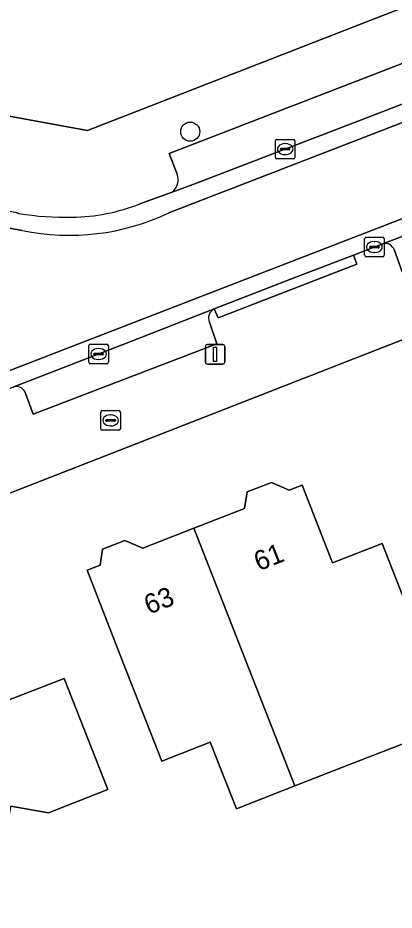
# Model space of a CAD drawing. Extents: x 161692 to 162379, y 380760 to 381678.
# Drawn here: x 161786.45 to 161805.71, y 381137.37 to 381183.08 of the extents above; entities that cross this region are included whole.
import ezdxf

# ---------------------------------------------------------------- set-up
doc = ezdxf.new("R2010")
doc.units = 0
for name, color, linetype in [('IMGEO_Boom', 7, 'Continuous'), ('IMGEO_Brandkraan', 7, 'Continuous'), ('IMGEO_Erf', 7, 'Continuous'), ('IMGEO_Kolk', 7, 'Continuous'), ('IMGEO_Lichtmast', 7, 'Continuous'), ('IMGEO_Pand', 7, 'Continuous'), ('IMGEO_Pand_nummerreeks', 7, 'Continuous'), ('IMGEO_Parkeervlak_open', 7, 'Continuous'), ('IMGEO_Rijbaan_lokaal_open', 7, 'Continuous'), ('IMGEO_Voetpad_open', 7, 'Continuous')]:
    doc.layers.add(name, color=color, linetype=linetype)

msp = doc.modelspace()

# ---------------------------------------------------------------- linework, layer by layer
at = {"layer": 'IMGEO_Boom'}
msp.add_circle((161795.269, 381177.248), 0.489, dxfattribs=at)
at = {"layer": 'IMGEO_Brandkraan'}
for p, q in [((161790.695, 381162.031), (161790.695, 381162.883)), ((161790.77, 381162.957), (161791.622, 381162.957)), ((161791.696, 381162.883), (161791.696, 381162.031)), ((161790.954, 381162.451), (161790.954, 381162.463)), ((161790.997, 381162.5), (161791.395, 381162.5)), ((161791.183, 381162.737), (161791.208, 381162.737)), ((161791.438, 381162.463), (161791.438, 381162.451)), ((161791.392, 381162.414), (161790.994, 381162.414)), ((161791.206, 381162.177), (161791.181, 381162.177)), ((161791.622, 381161.957), (161790.77, 381161.957))]:
    msp.add_line(p, q, dxfattribs=at)
for points in [[(161790.695, 381162.031), (161790.695, 381162.883)], [(161790.77, 381162.957), (161791.622, 381162.957)], [(161791.696, 381162.883), (161791.696, 381162.031)], [(161791.622, 381161.957), (161790.77, 381161.957)]]:
    msp.add_lwpolyline(points, dxfattribs=at)
for centre, radius, start, end in [((161790.772, 381162.881), 0.0765, 91.552, 178.448), ((161790.772, 381162.881), 0.0765, 91.552, 178.448), ((161791.62, 381162.881), 0.0765, 1.552, 88.448), ((161791.62, 381162.881), 0.0765, 1.552, 88.448), ((161790.994, 381162.46), 0.0403, 85.8775, 175.7526), ((161790.991, 381162.45), 0.0366, 178.938, 274.7102), ((161791.395, 381162.457), 0.043, 264.8664, 352.4533), ((161791.399, 381162.462), 0.0386, 1.7309, 96.639), ((161790.772, 381162.033), 0.0765, 181.552, 268.448), ((161790.772, 381162.033), 0.0765, 181.552, 268.448), ((161791.62, 381162.033), 0.0765, 271.552, 358.448), ((161791.62, 381162.033), 0.0765, 271.552, 358.448)]:
    msp.add_arc(centre, radius, start, end, dxfattribs=at)
for centre, major_axis, ratio, start_param, end_param in [((161791.182, 381162.457), (-0.387, 0.002), 0.722429, 4.712389, 7.853982), ((161791.207, 381162.457), (-0.39, 0.002), 0.717154, 1.570796, 4.712389)]:
    msp.add_ellipse(centre, major_axis=major_axis, ratio=ratio, start_param=start_param, end_param=end_param, dxfattribs=at)
at = {"layer": 'IMGEO_Erf'}
for points in [[(161770.674, 381180.834), (161790.007, 381177.307), (161856.733, 381203.329)], [(161854.96, 381119.298), (161852.88, 381124.681), (161833.302, 381175.355), (161830.972, 381176.303), (161782.92, 381157.51), (161766.802, 381160.481), (161766.378, 381160.559)], [(161806.64, 381146.085), (161803.334, 381144.792), (161800.621, 381143.731), (161797.63, 381142.561), (161796.293, 381145.978), (161793.812, 381145.007), (161791.81, 381150.124), (161789.989, 381154.78), (161790.652, 381155.04), (161790.777, 381155.863), (161791.926, 381156.313), (161792.844, 381155.911), (161795.453, 381156.931), (161798.053, 381157.948), (161798.181, 381158.793), (161799.425, 381159.279), (161800.339, 381158.879), (161801.003, 381159.139), (161802.556, 381155.168), (161805.088, 381156.158), (161806.827, 381151.712)], [(161771.508, 381145.514), (161772.14, 381145.404), (161772.875, 381149.629), (161785.778, 381147.09), (161785.958, 381148.122), (161788.817, 381149.241), (161790.638, 381144.585), (161791.046, 381143.542), (161788.015, 381142.356), (161786.084, 381142.692), (161786.025, 381142.351), (161785.681, 381140.36), (161784.544, 381139.116), (161783.163, 381139.356), (161776.183, 381140.758), (161771.28, 381141.743)]]:
    msp.add_lwpolyline(points, dxfattribs=at)
at = {"layer": 'IMGEO_Kolk'}
for p, q in [((161799.629, 381175.928), (161799.629, 381176.78)), ((161799.704, 381176.854), (161800.556, 381176.854)), ((161800.117, 381176.634), (161800.142, 381176.634)), ((161800.63, 381176.78), (161800.63, 381175.928)), ((161799.888, 381176.348), (161799.888, 381176.36)), ((161800.326, 381176.311), (161799.928, 381176.311)), ((161799.931, 381176.397), (161800.329, 381176.397)), ((161800.372, 381176.36), (161800.372, 381176.348)), ((161800.556, 381175.854), (161799.704, 381175.854)), ((161800.14, 381176.074), (161800.115, 381176.074)), ((161804.197, 381170.913), (161804.197, 381171.765)), ((161804.272, 381171.839), (161805.124, 381171.839)), ((161804.685, 381171.619), (161804.71, 381171.619)), ((161805.198, 381171.765), (161805.198, 381170.913)), ((161804.456, 381171.333), (161804.456, 381171.345)), ((161804.894, 381171.296), (161804.496, 381171.296)), ((161804.499, 381171.382), (161804.897, 381171.382)), ((161804.94, 381171.345), (161804.94, 381171.333)), ((161805.124, 381170.839), (161804.272, 381170.839)), ((161804.708, 381171.059), (161804.683, 381171.059)), ((161790.078, 381165.432), (161790.078, 381166.284)), ((161790.153, 381166.358), (161791.005, 381166.358)), ((161790.566, 381166.138), (161790.591, 381166.138)), ((161791.079, 381166.284), (161791.079, 381165.432)), ((161790.337, 381165.852), (161790.337, 381165.864)), ((161790.775, 381165.815), (161790.377, 381165.815)), ((161790.38, 381165.901), (161790.778, 381165.901)), ((161790.821, 381165.864), (161790.821, 381165.852)), ((161791.005, 381165.358), (161790.153, 381165.358)), ((161790.589, 381165.578), (161790.564, 381165.578))]:
    msp.add_line(p, q, dxfattribs=at)
for points in [[(161799.629, 381175.928), (161799.629, 381176.78)], [(161799.704, 381176.854), (161800.556, 381176.854)], [(161800.63, 381176.78), (161800.63, 381175.928)], [(161800.556, 381175.854), (161799.704, 381175.854)], [(161804.197, 381170.913), (161804.197, 381171.765)], [(161804.272, 381171.839), (161805.124, 381171.839)], [(161805.198, 381171.765), (161805.198, 381170.913)], [(161805.124, 381170.839), (161804.272, 381170.839)], [(161790.078, 381165.432), (161790.078, 381166.284)], [(161790.153, 381166.358), (161791.005, 381166.358)], [(161791.079, 381166.284), (161791.079, 381165.432)], [(161791.005, 381165.358), (161790.153, 381165.358)]]:
    msp.add_lwpolyline(points, dxfattribs=at)
for centre, radius, start, end in [((161799.706, 381176.778), 0.0765, 91.552, 178.448), ((161799.706, 381176.778), 0.0765, 91.552, 178.448), ((161800.554, 381176.778), 0.0765, 1.552, 88.448), ((161800.554, 381176.778), 0.0765, 1.552, 88.448), ((161799.928, 381176.357), 0.0403, 85.8775, 175.7526), ((161799.925, 381176.347), 0.0366, 178.938, 274.7102), ((161800.329, 381176.354), 0.043, 264.8664, 352.4533), ((161800.333, 381176.359), 0.0386, 1.7309, 96.639), ((161799.706, 381175.93), 0.0765, 181.552, 268.448), ((161799.706, 381175.93), 0.0765, 181.552, 268.448), ((161800.554, 381175.93), 0.0765, 271.552, 358.448), ((161800.554, 381175.93), 0.0765, 271.552, 358.448), ((161804.274, 381171.763), 0.0765, 91.552, 178.448), ((161804.274, 381171.763), 0.0765, 91.552, 178.448), ((161805.122, 381171.763), 0.0765, 1.552, 88.448), ((161805.122, 381171.763), 0.0765, 1.552, 88.448), ((161804.496, 381171.342), 0.0403, 85.8775, 175.7526), ((161804.493, 381171.332), 0.0366, 178.938, 274.7102), ((161804.897, 381171.339), 0.043, 264.8664, 352.4533), ((161804.901, 381171.344), 0.0386, 1.7309, 96.639), ((161804.274, 381170.915), 0.0765, 181.552, 268.448), ((161804.274, 381170.915), 0.0765, 181.552, 268.448), ((161805.122, 381170.915), 0.0765, 271.552, 358.448), ((161805.122, 381170.915), 0.0765, 271.552, 358.448), ((161790.155, 381166.282), 0.0765, 91.552, 178.448), ((161790.155, 381166.282), 0.0765, 91.552, 178.448), ((161791.003, 381166.282), 0.0765, 1.552, 88.448), ((161791.003, 381166.282), 0.0765, 1.552, 88.448), ((161790.377, 381165.861), 0.0403, 85.8775, 175.7526), ((161790.374, 381165.851), 0.0366, 178.938, 274.7102), ((161790.778, 381165.858), 0.043, 264.8664, 352.4533), ((161790.782, 381165.863), 0.0386, 1.7309, 96.639), ((161790.155, 381165.434), 0.0765, 181.552, 268.448), ((161790.155, 381165.434), 0.0765, 181.552, 268.448), ((161791.003, 381165.434), 0.0765, 271.552, 358.448), ((161791.003, 381165.434), 0.0765, 271.552, 358.448)]:
    msp.add_arc(centre, radius, start, end, dxfattribs=at)
for centre, major_axis, ratio, start_param, end_param in [((161800.116, 381176.354), (-0.387, 0.002), 0.722429, 4.712389, 7.853982), ((161800.141, 381176.354), (-0.39, 0.002), 0.717154, 1.570796, 4.712389), ((161804.684, 381171.339), (-0.387, 0.002), 0.722429, 4.712389, 7.853982), ((161804.709, 381171.339), (-0.39, 0.002), 0.717154, 1.570796, 4.712389), ((161790.565, 381165.858), (-0.387, 0.002), 0.722429, 4.712389, 7.853982), ((161790.59, 381165.858), (-0.39, 0.002), 0.717154, 1.570796, 4.712389)]:
    msp.add_ellipse(centre, major_axis=major_axis, ratio=ratio, start_param=start_param, end_param=end_param, dxfattribs=at)
at = {"layer": 'IMGEO_Lichtmast'}
for p, q in [((161796.045, 381165.441), (161796.045, 381166.241)), ((161796.045, 381166.241), (161796.045, 381165.441)), ((161796.145, 381166.341), (161796.935, 381166.341)), ((161796.935, 381166.341), (161796.145, 381166.341)), ((161797.035, 381166.241), (161797.035, 381165.441)), ((161797.035, 381165.441), (161797.035, 381166.241)), ((161796.935, 381165.341), (161796.145, 381165.341)), ((161796.145, 381165.341), (161796.935, 381165.341))]:
    msp.add_line(p, q, dxfattribs=at)
msp.add_lwpolyline([(161796.465, 381166.216), (161796.615, 381166.216), (161796.615, 381165.466), (161796.465, 381165.466), (161796.465, 381166.216)], dxfattribs=at)
for centre, start, end in [((161796.145, 381166.241), 90, 180), ((161796.145, 381166.241), 90, 180), ((161796.935, 381166.241), 0, 90), ((161796.935, 381166.241), 360, 90), ((161796.145, 381165.441), 180, 270), ((161796.145, 381165.441), 180, 270), ((161796.935, 381165.441), 270, 0), ((161796.935, 381165.441), 270, 0)]:
    msp.add_arc(centre, 0.1, start, end, dxfattribs=at)
at = {"layer": 'IMGEO_Pand'}
for points in [[(161795.453, 381156.931), (161800.621, 381143.731), (161803.334, 381144.792), (161806.64, 381146.085), (161808.689, 381146.886), (161808.967, 381146.995), (161807.186, 381151.556), (161806.905, 381151.446), (161806.827, 381151.712), (161805.088, 381156.158), (161802.556, 381155.168), (161801.003, 381159.139), (161800.339, 381158.879), (161799.425, 381159.279), (161798.181, 381158.793), (161798.053, 381157.948)], [(161795.453, 381156.931), (161792.844, 381155.911), (161791.926, 381156.313), (161790.777, 381155.863), (161790.652, 381155.04), (161789.989, 381154.78), (161791.81, 381150.124), (161793.812, 381145.007), (161796.293, 381145.978), (161797.63, 381142.561), (161800.621, 381143.731)]]:
    msp.add_lwpolyline(points, close=True, dxfattribs=at)
msp.add_lwpolyline([(161770.881, 381142.495), (161771.395, 381142.406), (161771.28, 381141.743), (161776.183, 381140.758), (161783.163, 381139.356), (161784.544, 381139.116), (161785.681, 381140.36), (161786.025, 381142.351), (161786.084, 381142.692), (161788.015, 381142.356), (161791.046, 381143.542), (161790.638, 381144.585), (161788.817, 381149.241), (161785.958, 381148.122), (161785.778, 381147.09), (161772.875, 381149.629), (161772.14, 381145.404), (161771.508, 381145.514)], dxfattribs=at)
at = {"layer": 'IMGEO_Parkeervlak_open'}
for points in [[(161825.246, 381186.901), (161824.792, 381187.983), (161794.189, 381176.132), (161794.605, 381175.077)], [(161794.341, 381174.151), (161795.459, 381174.555), (161804.334, 381177.971), (161816.263, 381182.584)], [(161826.307, 381179.697), (161812.327, 381174.258), (161805.129, 381171.505)], [(161805.706, 381171.205), (161806.123, 381170.074), (161826.508, 381177.9), (161826.13, 381178.878)], [(161796.492, 381168.165), (161792.32, 381166.533), (161786.242, 381164.178)], [(161786.858, 381163.807), (161787.224, 381162.778), (161796.629, 381166.375), (161796.251, 381167.481)]]:
    msp.add_lwpolyline(points, dxfattribs=at)
for centre, radius, start, end in [((161793.817, 381174.801), 0.835, 308.8532, 19.3214), ((161805.243, 381171.019), 0.499, 21.8496, 103.2078), ((161796.735, 381167.695), 0.529, 117.3404, 203.8409), ((161786.37, 381163.693), 0.501, 13.0988, 104.7823)]:
    msp.add_arc(centre, radius, start, end, dxfattribs=at)
at = {"layer": 'IMGEO_Rijbaan_lokaal_open'}
for points in [[(161827.449, 381185.976), (161827.124, 381186.808), (161827.112, 381186.838), (161826.097, 381186.435), (161816.263, 381182.584), (161804.334, 381177.971), (161795.459, 381174.555), (161794.341, 381174.151), (161792.69, 381173.553)], [(161794.17, 381173.092), (161827.449, 381185.976)], [(161829.124, 381181.692), (161827.449, 381185.976), (161794.17, 381173.092)], [(161784.298, 381164.35), (161829.124, 381181.692)], [(161800.672, 381169.8), (161803.618, 381170.927), (161805.129, 381171.505), (161812.327, 381174.258), (161826.307, 381179.697), (161826.606, 381179.813), (161829.444, 381180.877), (161829.275, 381181.306), (161829.124, 381181.692), (161784.298, 381164.35)], [(161786.503, 381173.061), (161786.39, 381173.082), (161769.85, 381176.162), (161769.705, 381176.201), (161769.557, 381175.348), (161786.675, 381172.187)], [(161786.675, 381172.187), (161769.557, 381175.348), (161768.751, 381170.706), (161773.999, 381169.793), (161778.99, 381168.867)], [(161783.352, 381163.059), (161786.133, 381164.136), (161786.242, 381164.178), (161792.32, 381166.533), (161796.492, 381168.165), (161800.672, 381169.8)]]:
    msp.add_lwpolyline(points, dxfattribs=at)
for centre, radius, start, end in [((161789.093, 381182.601), 9.737, 270.736, 291.6807), ((161788.882, 381187.109), 14.248, 260.3894, 271.3524), ((161789.084, 381183.721), 11.783, 258.2007, 295.5692), ((161789.084, 381183.721), 11.783, 258.2007, 295.5692)]:
    msp.add_arc(centre, radius, start, end, dxfattribs=at)
at = {"layer": 'IMGEO_Voetpad_open'}
for points in [[(161989.239, 381251.642), (161996.14, 381254.262), (162000.537, 381255.938), (162011.205, 381260.006), (162011.546, 381263.36), (162000, 381258.853), (161995.053, 381256.932), (161977.201, 381250), (161867.852, 381207.538), (161863.463, 381206.988), (161860.289, 381205.724), (161856.733, 381203.329), (161790.007, 381177.307), (161770.674, 381180.834), (161767.92, 381176.679), (161769.705, 381176.201), (161769.85, 381176.162)], [(161794.605, 381175.077), (161794.189, 381176.132), (161824.792, 381187.983), (161825.246, 381186.901)], [(161826.13, 381178.878), (161826.508, 381177.9), (161806.123, 381170.074), (161805.706, 381171.205)], [(161766.378, 381160.559), (161766.802, 381160.481), (161782.92, 381157.51), (161830.972, 381176.303), (161833.302, 381175.355), (161836.452, 381175.254), (161837.683, 381175.784)], [(161792.69, 381173.553), (161794.341, 381174.151)], [(161786.39, 381173.082), (161786.503, 381173.061)], [(161805.129, 381171.505), (161803.618, 381170.927), (161803.799, 381170.462), (161796.705, 381167.712), (161796.492, 381168.165)], [(161796.251, 381167.481), (161796.629, 381166.375), (161787.224, 381162.778), (161786.858, 381163.807)]]:
    msp.add_lwpolyline(points, dxfattribs=at)
msp.add_lwpolyline([(161803.618, 381170.927), (161800.672, 381169.8), (161796.492, 381168.165), (161796.705, 381167.712), (161803.799, 381170.462)], close=True, dxfattribs=at)
for centre, radius, start, end in [((161793.817, 381174.801), 0.835, 308.8532, 19.3214), ((161789.093, 381182.601), 9.737, 270.736, 291.6807), ((161788.882, 381187.109), 14.248, 260.3894, 271.3524), ((161805.243, 381171.019), 0.499, 21.8496, 103.2078), ((161796.735, 381167.695), 0.529, 117.3404, 203.8409), ((161786.37, 381163.693), 0.501, 13.0988, 104.7823)]:
    msp.add_arc(centre, radius, start, end, dxfattribs=at)

# ---------------------------------------------------------------- texts
at = {"layer": 'IMGEO_Pand_nummerreeks'}
for s, rotation, p in [('61', 21.6922, (161798.777, 381154.722)), ('63', 21.4903, (161793.153, 381152.501))]:
    msp.add_text(s, height=1, rotation=rotation, dxfattribs=at).set_placement(p)

doc.saveas('drawing.dxf')
